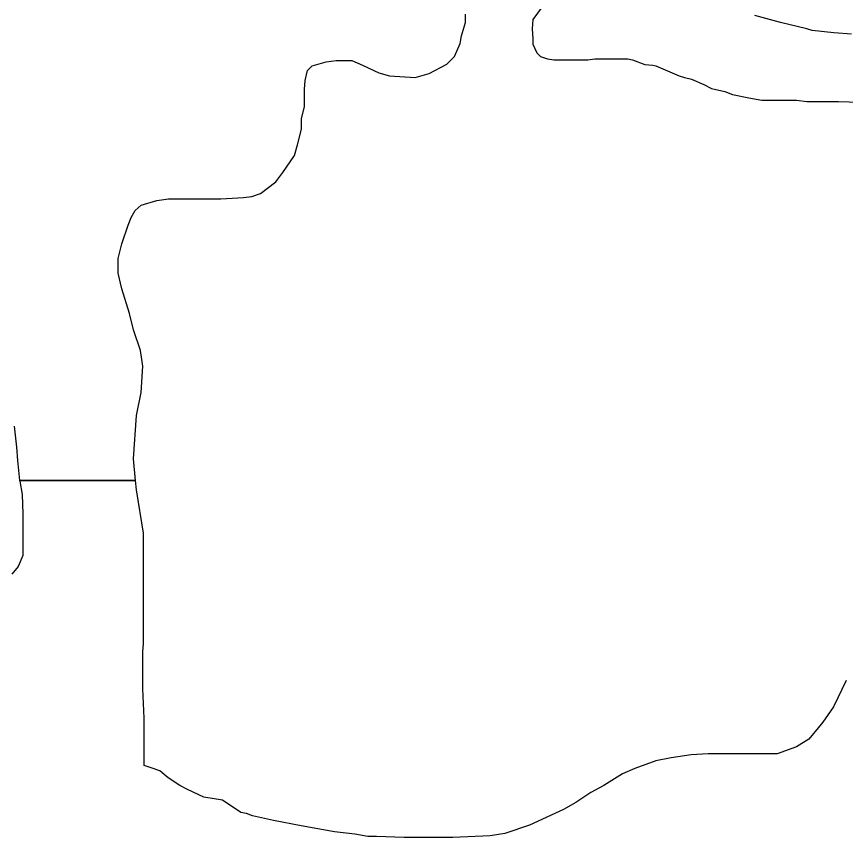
# Model space of a CAD drawing. Extents: x 3263578 to 3301413, y 764927 to 798602.
# Drawn here: x 3297872 to 3298406, y 789976 to 790505 of the extents above; entities that cross this region are included whole.
import ezdxf

# ---------------------------------------------------------------- set-up
doc = ezdxf.new("R2010")
doc.units = 0
doc.layers.add('V-SITE-VEGE', color=7, linetype='Continuous')

msp = doc.modelspace()

# ---------------------------------------------------------------- linework, layer by layer
at = {"layer": 'V-SITE-VEGE'}
for p, q in [((3298161.02, 790500.69), (3298161.02, 790506.17)), ((3298158.52, 790492.23), (3298161.02, 790500.69)), ((3298157.53, 790487.25), (3298158.52, 790492.23)), ((3298154.04, 790478.78), (3298157.53, 790487.25)), ((3298062.42, 790472.83), (3298071.38, 790475.32)), ((3298071.38, 790475.32), (3298077.86, 790476.31)), ((3298077.86, 790476.31), (3298087.81, 790476.31)), ((3298087.81, 790476.31), (3298094.78, 790473.32)), ((3298149.06, 790473.81), (3298154.04, 790478.78)), ((3298057.93, 790463.37), (3298059.43, 790469.84)), ((3298059.43, 790469.84), (3298062.42, 790472.83)), ((3298094.78, 790473.32), (3298105.24, 790468.34)), ((3298137.6, 790467.83), (3298149.06, 790473.81)), ((3298105.24, 790468.34), (3298112.21, 790466.34)), ((3298112.21, 790466.34), (3298128.64, 790465.34)), ((3298128.64, 790465.34), (3298137.6, 790467.83)), ((3298057.44, 790457.89), (3298057.93, 790463.37)), ((3298057.43, 790446.44), (3298057.44, 790457.89)), ((3298055.44, 790438.97), (3298057.43, 790446.44)), ((3298055.44, 790432), (3298055.44, 790438.97)), ((3298052.95, 790422.04), (3298055.44, 790432)), ((3298050.95, 790415.07), (3298052.95, 790422.04)), ((3298043.48, 790404.12), (3298050.95, 790415.07)), ((3298039, 790398.14), (3298043.48, 790404.12)), ((3298029.04, 790390.68), (3298039, 790398.14)), ((3298023.56, 790388.69), (3298029.04, 790390.68)), ((3297952.35, 790383.23), (3297962.31, 790386.21)), ((3297962.31, 790386.21), (3297969.78, 790387.21)), ((3297969.78, 790387.21), (3298003.64, 790387.2)), ((3298003.64, 790387.2), (3298018.08, 790388.19)), ((3298018.08, 790388.19), (3298023.56, 790388.69)), ((3297945.88, 790375.26), (3297948.37, 790379.74)), ((3297948.37, 790379.74), (3297952.35, 790383.23)), ((3297943.89, 790370.28), (3297945.88, 790375.26)), ((3297939.9, 790358.33), (3297943.89, 790370.28)), ((3297937.41, 790348.87), (3297939.9, 790358.33)), ((3297937.41, 790339.41), (3297937.41, 790348.87)), ((3297939.9, 790329.45), (3297937.41, 790339.41)), ((3297944.87, 790313.52), (3297939.9, 790329.45)), ((3297947.36, 790303.06), (3297944.87, 790313.52)), ((3297951.83, 790289.61), (3297947.36, 790303.06)), ((3297953.33, 790279.66), (3297951.83, 790289.61)), ((3297952.33, 790262.73), (3297953.33, 790279.66)), ((3297949.34, 790247.79), (3297952.33, 790262.73)), ((3297947.34, 790219.9), (3297949.34, 790247.79)), ((3297870.65, 790240.9), (3297872.14, 790227.46)), ((3297872.14, 790227.46), (3297872.64, 790218.99)), ((3297872.64, 790218.99), (3297874.08, 790205.95)), ((3297948.73, 790205.95), (3297947.34, 790219.9)), ((3297874.08, 790205.95), (3297948.73, 790205.95)), ((3297948.73, 790205.95), (3297874.08, 790205.95)), ((3297874.08, 790205.95), (3297874.13, 790205.55)), ((3297874.13, 790205.55), (3297875.62, 790197.08)), ((3297949.33, 790199.99), (3297948.73, 790205.95)), ((3297953.8, 790172.1), (3297949.33, 790199.99)), ((3297875.62, 790197.08), (3297876.11, 790184.64)), ((3297876.11, 790184.64), (3297876.11, 790157.75)), ((3297953.79, 790100.9), (3297953.8, 790172.1)), ((3297876.11, 790157.75), (3297873.12, 790150.78)), ((3297873.12, 790150.78), (3297869.13, 790145.8)), ((3297953.29, 790095.92), (3297953.79, 790100.9)), ((3297953.28, 790072.01), (3297953.29, 790095.92)), ((3298405.9, 790077.39), (3298397.93, 790060.46)), ((3297954.27, 790053.1), (3297953.28, 790072.01)), ((3298397.93, 790060.46), (3298390.96, 790050.51)), ((3297954.26, 790022.72), (3297954.27, 790053.1)), ((3298390.96, 790050.51), (3298381.99, 790039.56)), ((3298381.99, 790039.56), (3298374.03, 790034.58)), ((3298374.03, 790034.58), (3298361.58, 790030.1)), ((3298293.36, 790027.62), (3298283.4, 790025.64)), ((3298306.31, 790029.61), (3298293.36, 790027.62)), ((3298317.26, 790030.11), (3298306.31, 790029.61)), ((3298361.58, 790030.1), (3298317.26, 790030.11)), ((3297958.75, 790021.23), (3297954.26, 790022.72)), ((3298283.4, 790025.64), (3298269.96, 790020.66)), ((3297964.22, 790019.23), (3297958.75, 790021.23)), ((3297969.7, 790014.75), (3297964.22, 790019.23)), ((3298261.99, 790017.18), (3298250.03, 790009.71)), ((3298269.96, 790020.66), (3298261.99, 790017.18)), ((3297977.17, 790009.77), (3297969.7, 790014.75)), ((3297982.15, 790007.28), (3297977.17, 790009.77)), ((3297992.6, 790002.3), (3297982.15, 790007.28)), ((3298250.03, 790009.71), (3298241.57, 790005.23)), ((3298004.55, 790000.3), (3297992.6, 790002.3)), ((3298016.5, 789992.34), (3298004.55, 790000.3)), ((3298241.57, 790005.23), (3298232.11, 789998.76)), ((3298232.11, 789998.76), (3298224.14, 789994.28)), ((3298019.99, 789991.83), (3298016.5, 789992.34)), ((3298023.97, 789990.34), (3298019.99, 789991.83)), ((3298037.41, 789987.35), (3298023.97, 789990.34)), ((3298224.14, 789994.28), (3298202.23, 789984.33)), ((3298055.34, 789983.86), (3298037.41, 789987.35)), ((3298202.23, 789984.33), (3298186.29, 789978.85)), ((3298076.75, 789979.87), (3298055.34, 789983.86)), ((3298089.69, 789978.38), (3298076.75, 789979.87)), ((3298098.16, 789976.88), (3298089.69, 789978.38)), ((3298103.64, 789976.88), (3298098.16, 789976.88)), ((3298121.56, 789976.38), (3298103.64, 789976.88)), ((3298152.93, 789976.37), (3298121.56, 789976.38)), ((3298176.83, 789977.36), (3298152.93, 789976.37)), ((3298186.29, 789978.85), (3298176.83, 789977.36))]:
    msp.add_line(p, q, dxfattribs=at)
for points in [[(3298212.8, 790514.12), (3298204.33, 790502.67), (3298203.84, 790496.7), (3298204.33, 790490.22), (3298204.33, 790486.74), (3298206.82, 790481.26), (3298209.31, 790478.77), (3298213.79, 790477.28), (3298217.77, 790476.78), (3298234.71, 790476.77), (3298239.68, 790476.77), (3298244.17, 790477.27), (3298249.64, 790477.27), (3298265.57, 790477.26), (3298268.56, 790476.77), (3298276.53, 790473.78), (3298281.51, 790473.28), (3298283.5, 790472.78), (3298298.44, 790466.3), (3298301.92, 790465.31), (3298306.4, 790464.31), (3298314.37, 790460.82), (3298319.35, 790458.33), (3298327.81, 790456.34), (3298332.79, 790454.35), (3298343.25, 790452.35), (3298351.71, 790450.85), (3298368.64, 790450.85), (3298374.12, 790450.85), (3298380.59, 790449.85), (3298401.01, 790449.85), (3298421.92, 790449.35)], [(3298409.48, 790493.17), (3298398.03, 790494.16), (3298384.09, 790495.66), (3298380.6, 790496.66), (3298363.68, 790500.64), (3298347.25, 790505.13)]]:
    msp.add_lwpolyline(points, dxfattribs=at)

doc.saveas('drawing.dxf')
